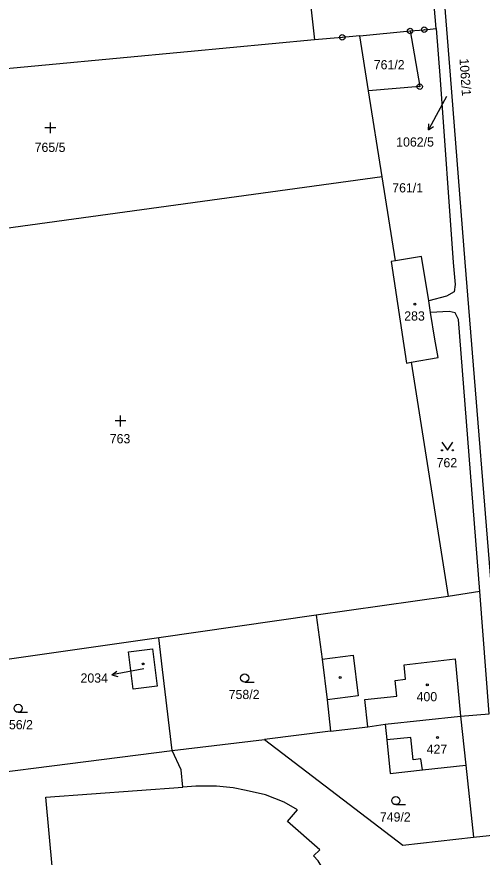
# Model space of a CAD drawing. Extents: x -680203 to -673936, y -1102717 to -1093650.
# Drawn here: x -678840.6 to -678754.8, y -1098097.6 to -1097942.6 of the extents above; entities that cross this region are included whole.
import ezdxf

# ---------------------------------------------------------------- set-up
doc = ezdxf.new("R2010")
doc.units = 0
for name, color, linetype in [('SOxx02xx_Koleje_param další_Popis10', 7, 'Continuous'), ('SOxx02xx_Staničení_Popis10', 7, 'Continuous'), ('SOxxxxxx_Koleje_hlavní_body_Popis10', 7, 'Continuous'), ('SOxxxxxx_Koleje_param další_Popis10', 7, 'Continuous'), ('SOxxxxxx_Osa_bod_P', 7, 'Continuous'), ('SOxxxxxx_Staničení_Popis10', 7, 'Continuous'), ('x_prac', 7, 'Continuous')]:
    doc.layers.add(name, color=color, linetype=linetype)

msp = doc.modelspace()

# ---------------------------------------------------------------- linework, layer by layer
at = {"layer": 'SOxx02xx_Koleje_param další_Popis10'}
for centre, radius in [((-678768.07, -1097945.22), 0.5), ((-678768.07, -1097945.22), 0.0303), ((-678765.47, -1097944.98), 0.5), ((-678765.47, -1097944.98), 0.0303), ((-678780.59, -1097946.4), 0.5), ((-678780.59, -1097946.4), 0.0303), ((-678766.3, -1097955.49), 0.5), ((-678766.3, -1097955.49), 0.0303)]:
    msp.add_circle(centre, radius, dxfattribs=at)
at = {"layer": 'SOxx02xx_Staničení_Popis10'}
for p, q in [((-678761.38, -1097957.3), (-678763.25, -1097960.83)), ((-678763.25, -1097960.83), (-678764.66, -1097963.48)), ((-678764.66, -1097963.48), (-678764.63, -1097962.36)), ((-678764.66, -1097963.48), (-678763.75, -1097962.83)), ((-678823.07, -1098064.01), (-678822.18, -1098063.33)), ((-678820.12, -1098063.44), (-678823.07, -1098064.01)), ((-678817.16, -1098062.87), (-678820.12, -1098063.44)), ((-678823.07, -1098064.01), (-678821.99, -1098064.31))]:
    msp.add_line(p, q, dxfattribs=at)
at = {"layer": 'SOxxxxxx_Koleje_hlavní_body_Popis10'}
for p, q in [((-678834.41, -1097964.1), (-678834.41, -1097962.1)), ((-678833.41, -1097963.1), (-678835.41, -1097963.1)), ((-678821.47, -1098018.16), (-678821.47, -1098016.16)), ((-678820.47, -1098017.16), (-678822.47, -1098017.16)), ((-678798.58, -1098065.32), (-678796.83, -1098065.32)), ((-678840.36, -1098070.9), (-678838.61, -1098070.9)), ((-678770.7, -1098087.93), (-678768.95, -1098087.93))]:
    msp.add_line(p, q, dxfattribs=at)
msp.add_lwpolyline([(-678762.2, -1098021.07), (-678761.2, -1098022.57), (-678760.2, -1098021.07)], dxfattribs=at)
for centre, radius in [((-678762.2, -1098022.57), 0.1), ((-678760.2, -1098022.57), 0.1), ((-678798.58, -1098064.57), 0.75), ((-678840.36, -1098070.15), 0.75), ((-678770.7, -1098087.18), 0.75)]:
    msp.add_circle(centre, radius, dxfattribs=at)
at = {"layer": 'SOxxxxxx_Koleje_param další_Popis10'}
for centre in [(-678767.18, -1097995.61), (-678817.31, -1098061.98), (-678780.98, -1098064.48), (-678764.9, -1098065.84), (-678763.04, -1098075.53)]:
    msp.add_circle(centre, 0.175, dxfattribs=at)
at = {"layer": 'SOxxxxxx_Staničení_Popis10'}
for p, q in [((-678784.32, -1098061.09), (-678778.59, -1098060.36)), ((-678778.59, -1098060.36), (-678777.63, -1098067.87)), ((-678769.19, -1098062.13), (-678759.78, -1098061.06)), ((-678759.78, -1098061.06), (-678758.8, -1098071.59)), ((-678768.91, -1098064.81), (-678769.19, -1098062.13)), ((-678770.83, -1098065), (-678768.91, -1098064.81)), ((-678770.53, -1098067.93), (-678770.83, -1098065)), ((-678777.63, -1098067.87), (-678783.35, -1098068.6)), ((-678776.44, -1098068.54), (-678770.53, -1098067.93)), ((-678775.87, -1098073.56), (-678776.44, -1098068.54)), ((-678758.8, -1098071.59), (-678757.81, -1098080.66)), ((-678767.92, -1098075.54), (-678772.37, -1098075.98)), ((-678767.51, -1098079.64), (-678767.92, -1098075.54)), ((-678766.07, -1098079.46), (-678767.51, -1098079.64)), ((-678765.82, -1098081.53), (-678766.07, -1098079.46))]:
    msp.add_line(p, q, dxfattribs=at)
at = {"layer": 'x_prac'}
for p, q in [((-678789.88, -1097908.32), (-678785.71, -1097946.88)), ((-678777.32, -1097946.09), (-678768.07, -1097945.22)), ((-678775.72, -1097956.25), (-678777.32, -1097946.09)), ((-678773.23, -1097972.12), (-678775.72, -1097956.25)), ((-678770.8, -1097987.64), (-678773.23, -1097972.12)), ((-678764.31, -1097997.15), (-678764.65, -1097995.01)), ((-678767.86, -1098006.32), (-678761.08, -1098049.53)), ((-678755.19, -1098048.62), (-678761.08, -1098049.53)), ((-678753.5, -1098071.2), (-678755.19, -1098048.62)), ((-678761.08, -1098049.53), (-678785.37, -1098053)), ((-678785.37, -1098053), (-678814.43, -1098057.15)), ((-678814.43, -1098057.15), (-678868.84, -1098064.93)), ((-678782.74, -1098074.39), (-678794.93, -1098075.93)), ((-678811.92, -1098077.92), (-678794.93, -1098075.93)), ((-678756.36, -1098093.93), (-678752.33, -1098093.47))]:
    msp.add_line(p, q, dxfattribs=at)
for points in [[(-678768.49, -1097855.38), (-678760.7, -1097953.37), (-678757.97, -1097987.87), (-678752.13, -1098060.02), (-678739.25, -1098218.6), (-678742.96, -1098218.79)], [(-678763.3, -1097944.77), (-678764.08, -1097935.43), (-678764.33, -1097932.43), (-678766.48, -1097906.54), (-678766.59, -1097905.19)], [(-678768.07, -1097945.22), (-678766.3, -1097955.49), (-678775.72, -1097956.25)], [(-678768.07, -1097945.22), (-678765.47, -1097944.98), (-678763.3, -1097944.77)], [(-678763.3, -1097944.77), (-678762.51, -1097954.22), (-678760.14, -1097987.91), (-678759.77, -1097991.96), (-678759.96, -1097993.31), (-678761.38, -1097994.16), (-678764.65, -1097995.01)], [(-678785.71, -1097946.88), (-678809.1, -1097949.07), (-678848.43, -1097952.77), (-678849.53, -1097952.88), (-678887.76, -1097956.47)], [(-678777.32, -1097946.09), (-678780.59, -1097946.4), (-678785.71, -1097946.88)], [(-678773.23, -1097972.12), (-678844.48, -1097981.93), (-678882.52, -1097987.17)], [(-678764.65, -1097995.01), (-678765.98, -1097986.83), (-678770.8, -1097987.64)], [(-678770.8, -1097987.64), (-678771.57, -1097987.77), (-678768.72, -1098006.47), (-678767.86, -1098006.32)], [(-678767.86, -1098006.32), (-678762.89, -1098005.43), (-678763.52, -1098002.08), (-678764.31, -1097997.15)], [(-678755.19, -1098048.62), (-678759.15, -1097998.46), (-678759.79, -1097997.21), (-678760.89, -1097996.96), (-678764.31, -1097997.15)], [(-678785.37, -1098053), (-678784.32, -1098061.09), (-678783.35, -1098068.6), (-678782.74, -1098074.39)], [(-678811.92, -1098077.92), (-678813.72, -1098063.02), (-678814.43, -1098057.15)], [(-678819.99, -1098059.73), (-678815.55, -1098059.18), (-678814.7, -1098066.09), (-678819.14, -1098066.64), (-678819.99, -1098059.73)], [(-678868.84, -1098064.93), (-678866.05, -1098084.81), (-678811.92, -1098077.92)], [(-678772.68, -1098073.1), (-678758.8, -1098071.59), (-678753.5, -1098071.2)], [(-678782.74, -1098074.39), (-678775.87, -1098073.56), (-678772.68, -1098073.1)], [(-678772.68, -1098073.1), (-678772.37, -1098075.98), (-678771.77, -1098082.18), (-678765.82, -1098081.53), (-678757.81, -1098080.66), (-678756.36, -1098093.93)], [(-678794.93, -1098075.93), (-678769.39, -1098095.42), (-678756.36, -1098093.93)], [(-678810.01, -1098084.71), (-678810.28, -1098081.49), (-678811.92, -1098077.92)], [(-678836.22, -1098150.22), (-678837.33, -1098143.38), (-678837.57, -1098135.4), (-678834.4, -1098127.04), (-678831.57, -1098126.76), (-678835.25, -1098086.52), (-678810.01, -1098084.71)], [(-678834.09, -1098150.67), (-678835.16, -1098135.49), (-678792.79, -1098132.64), (-678792.83, -1098131.85), (-678789.82, -1098131.67), (-678789.84, -1098131.42), (-678782.14, -1098130.87), (-678784.03, -1098101.24), (-678784.17, -1098100.31), (-678784.48, -1098099.22), (-678785.03, -1098098.3), (-678785.91, -1098097.35), (-678784.75, -1098096.24), (-678790.69, -1098091.06), (-678788.82, -1098088.86), (-678791.27, -1098087.47), (-678794.75, -1098086.13), (-678798.29, -1098085.29), (-678800.68, -1098084.85), (-678803.78, -1098084.49), (-678807.58, -1098084.54), (-678810.01, -1098084.71)]]:
    msp.add_lwpolyline(points, dxfattribs=at)

# ---------------------------------------------------------------- texts
at = {"layer": 'SOxxxxxx_Osa_bod_P'}
for s, p in [('761/2', (-678774.78, -1097952.3)), ('765/5', (-678837.31, -1097967.53)), ('1062/5', (-678770.64, -1097966.54)), ('761/1', (-678771.37, -1097975)), ('283', (-678769.16, -1097998.64)), ('763', (-678823.46, -1098021.28)), ('762', (-678763.19, -1098025.7)), ('2034', (-678828.85, -1098065.42)), ('758/2', (-678801.53, -1098068.45)), ('400', (-678766.88, -1098068.86)), ('756/2', (-678843.31, -1098074.02)), ('427', (-678765.02, -1098078.55)), ('749/2', (-678773.65, -1098091.05))]:
    msp.add_text(s, height=1.7, dxfattribs=at).set_placement(p)
msp.add_text('1062/1', height=1.7, rotation=274, dxfattribs=at).set_placement((-678758.98, -1097950.35))

doc.saveas('drawing.dxf')
